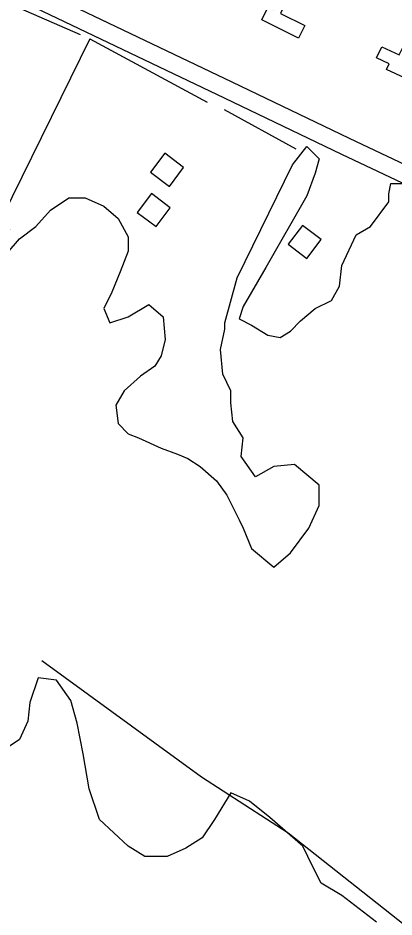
# Model space of a CAD drawing. Extents: x 3263578 to 3301413, y 764927 to 798602.
# Drawn here: x 3282337 to 3282976, y 777012 to 778539 of the extents above; entities that cross this region are included whole.
import ezdxf

# ---------------------------------------------------------------- set-up
doc = ezdxf.new("R2010")
doc.units = 0
for name, color, linetype in [('V-BLDG-OTLN', 7, 'Continuous'), ('V-ROAD-CNTR', 7, 'Continuous'), ('V-SITE-VEGE', 7, 'Continuous'), ('V-TOPO-SHOR', 7, 'Continuous')]:
    doc.layers.add(name, color=color, linetype=linetype)

msp = doc.modelspace()

# ---------------------------------------------------------------- linework, layer by layer
at = {"layer": 'V-BLDG-OTLN'}
for points in [[(3282751.2, 778536.1), (3282762.1, 778558.2), (3282771.1, 778553.7), (3282781.1, 778574), (3282793.4, 778567.9), (3282783.2, 778547.1), (3282824.3, 778526.8), (3282813.7, 778505.3)], [(3283026.6, 778422.2), (3282963.2, 778452.2), (3282967.6, 778461.3), (3282946.1, 778471.5), (3282955.1, 778490.7), (3282984.9, 778476.6), (3282990.9, 778489.2), (3283030.5, 778470.4), (3283024.4, 778457.6), (3283039.9, 778450.2)], [(3282618.5, 778285.4), (3282586.6, 778309.5), (3282562.5, 778277.5), (3282594.4, 778253.4)], [(3282595.8, 778217), (3282563.9, 778241.1), (3282539.8, 778209.2), (3282571.7, 778185.1)], [(3282852.2, 778163), (3282820.2, 778187.1), (3282796.1, 778155.1), (3282828.1, 778131)]]:
    msp.add_lwpolyline(points, close=True, dxfattribs=at)
at = {"layer": 'V-ROAD-CNTR'}
for points in [[(3284151.6, 777736.9), (3284047.8, 777782), (3283796.5, 777897.1), (3283608.2, 777995.1), (3283396.2, 778096), (3283166.7, 778208.6), (3282900.3, 778334.5), (3282700.8, 778430.4), (3282268.4, 778637.1), (3281918, 778809.7), (3281650.9, 778942), (3281472.7, 779026.4), (3281393.6, 779064.6), (3281310.9, 779096.1), (3281227.9, 779120.9), (3281147.5, 779142.3), (3281060.7, 779170.5), (3281001.1, 779193.7), (3280937.1, 779226.2), (3280878, 779256.5), (3280790.4, 779306.2), (3280546, 779462.1), (3280408.2, 779552.9)], [(3285018.7, 777688.8), (3284943.3, 777678.5), (3284766.8, 777660.5), (3284587.8, 777643.7), (3284517.8, 777641.5), (3284446.1, 777646.2), (3284394.5, 777653.6), (3284345.8, 777656.8), (3284282.1, 777667.5), (3284222.5, 777682), (3284140.9, 777708.9), (3284035.6, 777754.6), (3283783.3, 777870.1), (3283594.8, 777968.3), (3283383.2, 778068.9), (3283153.6, 778181.5), (3282887.4, 778307.4), (3282687.9, 778403.4), (3282255.3, 778610.1), (3281952.6, 778759.2)]]:
    msp.add_lwpolyline(points, dxfattribs=at)
at = {"layer": 'V-SITE-VEGE'}
for p, q in [((3282803.4, 778289.7), (3282827.8, 778321)), ((3282827.8, 778321), (3282848.7, 778300.1)), ((3282709.3, 778097.9), (3282803.4, 778289.7)), ((3282848.7, 778300.1), (3282841.7, 778275.7)), ((3282841.7, 778275.7), (3282827.8, 778237.4)), ((3282967.2, 778240.9), (3282970.7, 778258.3)), ((3282970.7, 778258.3), (3282998.5, 778258.3)), ((3282392.2, 778213), (3282423.6, 778233.9)), ((3282423.6, 778233.9), (3282451.5, 778233.9)), ((3282451.5, 778233.9), (3282482.8, 778219.9)), ((3282827.8, 778237.4), (3282758.1, 778115.4)), ((3282935.8, 778185.1), (3282967.2, 778226.9)), ((3282967.2, 778226.9), (3282967.2, 778240.9)), ((3282367.8, 778185.1), (3282392.2, 778213)), ((3282482.8, 778219.9), (3282507.2, 778199)), ((3282507.2, 778199), (3282524.6, 778167.6)), ((3282340, 778164.2), (3282367.8, 778185.1)), ((3282911.4, 778171.1), (3282935.8, 778185.1)), ((3282524.6, 778167.6), (3282524.6, 778143.2)), ((3282887, 778118.8), (3282911.4, 778171.1)), ((3282319.1, 778139.8), (3282340, 778164.2)), ((3282524.6, 778143.2), (3282510.7, 778108.4)), ((3282510.7, 778108.4), (3282496.8, 778073.5)), ((3282758.1, 778115.4), (3282719.8, 778049.1)), ((3282883.5, 778084), (3282887, 778118.8)), ((3282688.4, 778021.2), (3282709.3, 778097.9)), ((3282869.6, 778059.6), (3282883.5, 778084)), ((3282496.8, 778073.5), (3282482.8, 778045.6)), ((3282841.7, 778045.6), (3282869.6, 778059.6)), ((3282482.8, 778045.6), (3282493.3, 778021.2)), ((3282524.6, 778031.7), (3282559.5, 778052.6)), ((3282559.5, 778052.6), (3282583.9, 778031.7)), ((3282719.8, 778049.1), (3282712.8, 778028.2)), ((3282817.3, 778024.7), (3282841.7, 778045.6)), ((3282493.3, 778021.2), (3282524.6, 778031.7)), ((3282583.9, 778031.7), (3282587.4, 777993.3)), ((3282688.4, 778010.8), (3282688.4, 778021.2)), ((3282712.8, 778028.2), (3282733.7, 778017.7)), ((3282733.7, 778017.7), (3282761.6, 778000.3)), ((3282799.9, 778007.3), (3282817.3, 778024.7)), ((3282681.4, 777975.9), (3282688.4, 778010.8)), ((3282761.6, 778000.3), (3282782.5, 777996.8)), ((3282782.5, 777996.8), (3282799.9, 778007.3)), ((3282587.4, 777993.3), (3282580.4, 777965.5)), ((3282684.9, 777934.1), (3282681.4, 777975.9)), ((3282580.4, 777965.5), (3282569.9, 777948)), ((3282569.9, 777948), (3282545.6, 777930.6)), ((3282545.6, 777930.6), (3282517.7, 777906.2)), ((3282698.9, 777906.2), (3282684.9, 777934.1)), ((3282517.7, 777906.2), (3282503.7, 777881.8)), ((3282698.9, 777885.3), (3282698.9, 777906.2)), ((3282503.7, 777881.8), (3282507.2, 777850.4)), ((3282702.4, 777853.9), (3282698.9, 777885.3)), ((3282507.2, 777850.4), (3282524.6, 777833)), ((3282719.8, 777826), (3282702.4, 777853.9)), ((3282524.6, 777833), (3282542.1, 777826)), ((3282542.1, 777826), (3282580.4, 777808.6)), ((3282716.3, 777794.6), (3282719.8, 777826)), ((3282580.4, 777808.6), (3282608.3, 777798.1)), ((3282608.3, 777798.1), (3282625.7, 777791.1)), ((3282625.7, 777791.1), (3282646.6, 777777.2)), ((3282740.7, 777759.8), (3282716.3, 777794.6)), ((3282646.6, 777777.2), (3282674.5, 777752.8)), ((3282772, 777777.2), (3282740.7, 777759.8)), ((3282806.9, 777780.7), (3282772, 777777.2)), ((3282848.7, 777745.8), (3282806.9, 777780.7)), ((3282674.5, 777752.8), (3282691.9, 777728.4)), ((3282848.7, 777711), (3282848.7, 777745.8)), ((3282691.9, 777728.4), (3282712.8, 777686.6)), ((3282831.3, 777672.6), (3282848.7, 777711)), ((3282712.8, 777686.6), (3282719.8, 777672.6)), ((3282719.8, 777672.6), (3282733.7, 777637.8)), ((3282799.9, 777630.8), (3282831.3, 777672.6)), ((3282733.7, 777637.8), (3282772, 777606.4)), ((3282772, 777606.4), (3282799.9, 777630.8)), ((3282371.3, 777418.1), (3282357.4, 777376.3)), ((3282402.7, 777414.6), (3282371.3, 777418.1)), ((3282427.1, 777379.8), (3282402.7, 777414.6)), ((3282357.4, 777376.3), (3282353.9, 777344.9)), ((3282437.5, 777341.4), (3282427.1, 777379.8)), ((3282353.9, 777344.9), (3282340, 777313.5)), ((3282448, 777289.1), (3282437.5, 777341.4)), ((3282340, 777313.5), (3282308.6, 777292.6)), ((3282458.4, 777229.9), (3282448, 777289.1)), ((3282475.9, 777177.6), (3282458.4, 777229.9)), ((3282698.9, 777222.9), (3282671, 777177.6)), ((3282730.2, 777209), (3282698.9, 777222.9)), ((3282765.1, 777181.1), (3282730.2, 777209)), ((3282524.6, 777132.3), (3282475.9, 777177.6)), ((3282671, 777177.6), (3282650.1, 777146.2)), ((3282820.8, 777132.3), (3282765.1, 777181.1)), ((3282650.1, 777146.2), (3282622.2, 777128.8)), ((3282552.5, 777114.8), (3282524.6, 777132.3)), ((3282622.2, 777128.8), (3282590.8, 777114.8)), ((3282838.2, 777097.4), (3282820.8, 777132.3)), ((3282590.8, 777114.8), (3282552.5, 777114.8)), ((3282852.2, 777069.5), (3282838.2, 777097.4)), ((3282887, 777048.6), (3282852.2, 777069.5)), ((3282946.3, 777003.3), (3282887, 777048.6))]:
    msp.add_line(p, q, dxfattribs=at)
at = {"layer": 'V-TOPO-SHOR'}
for p, q in [((3282301.4, 778573.5), (3282442.8, 778511.2)), ((3282459.5, 778504), (3282658.4, 778396.2)), ((3282687.2, 778384.2), (3282809.3, 778317.1)), ((3282649.1, 777249.3), (3282378, 777447.4))]:
    msp.add_line(p, q, dxfattribs=at)
for points in [[(3282459.5, 778504), (3282311, 778202.1), (3282322.9, 778180.5), (3282284.6, 778120.6)], [(3284231.9, 776114.1), (3284011.1, 776276.7), (3283639.9, 776522.2), (3283458.9, 776660.2), (3283388.4, 776700.1), (3283256.5, 776813.6), (3283198.2, 776853.5), (3283017.2, 776979.3), (3282796.3, 777154.2), (3282649.1, 777249.3)]]:
    msp.add_lwpolyline(points, dxfattribs=at)

doc.saveas('drawing.dxf')
